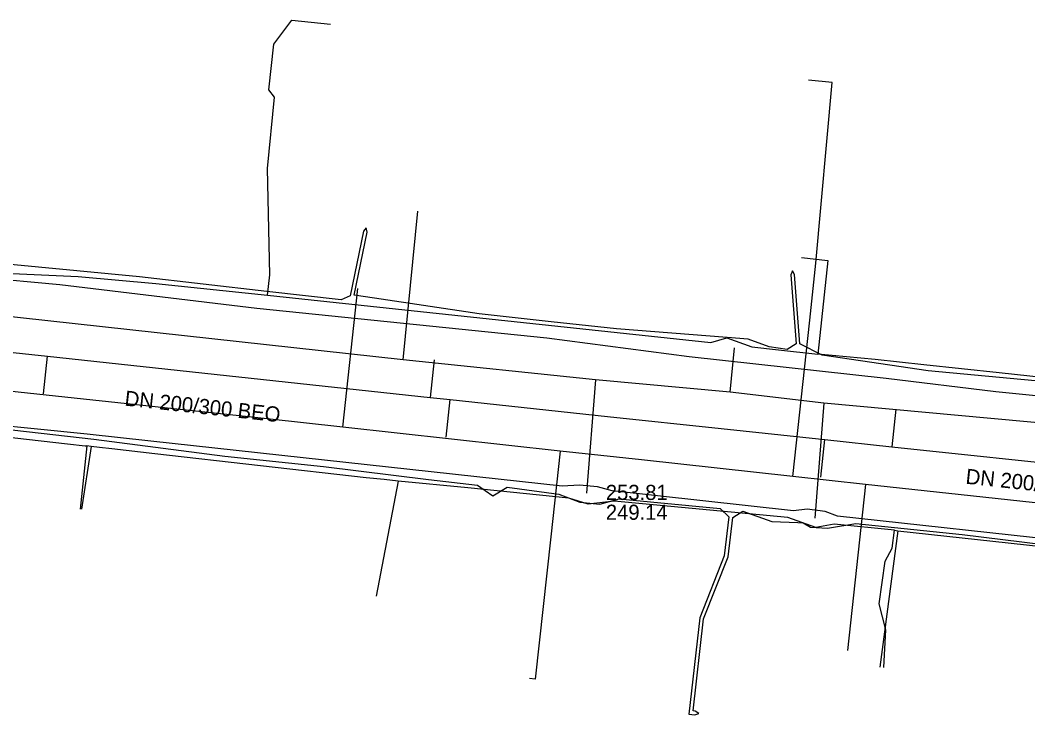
# Model space of a CAD drawing. Extents: x -600309 to -598967, y -1161267 to -1160292.
# Drawn here: x -599461.8 to -599408.6, y -1160442.9 to -1160406.2 of the extents above; entities that cross this region are included whole.
import ezdxf

# ---------------------------------------------------------------- set-up
doc = ezdxf.new("R2010")
doc.units = 0
for name, color, linetype in [('Vrstva 12', 7, 'Continuous'), ('Vrstva 13', 7, 'Continuous'), ('Vrstva 16', 7, 'Continuous'), ('Vrstva 42', 7, 'Continuous'), ('Vrstva 51', 7, 'Continuous'), ('Vrstva 55', 7, 'Continuous'), ('Vrstva 9', 7, 'Continuous')]:
    doc.layers.add(name, color=color, linetype=linetype)

msp = doc.modelspace()

# ---------------------------------------------------------------- linework, layer by layer
at = {"layer": 'Vrstva 12'}
for points in [[(-599448.77, -1160420.75), (-599448.65, -1160419.67), (-599448.77, -1160414.04), (-599448.4, -1160410.27), (-599448.7, -1160409.88), (-599448.44, -1160407.47), (-599447.48, -1160406.2), (-599445.44, -1160406.42)], [(-599476.68, -1160417.87), (-599462.27, -1160419.6), (-599458.78, -1160419.75), (-599454.67, -1160420.12), (-599448.77, -1160420.75)], [(-599420.54, -1160418.75), (-599419.15, -1160418.91), (-599419.67, -1160423.86)], [(-599448.77, -1160420.75), (-599425.33, -1160423.25), (-599424.48, -1160423), (-599423.16, -1160423.48), (-599421.76, -1160423.63), (-599419.67, -1160423.86)], [(-599416.65, -1160424.15), (-599419.67, -1160423.86)], [(-599395.72, -1160426.41), (-599395.87, -1160426.4), (-599396.28, -1160425.85), (-599396.77, -1160425.8), (-599397.75, -1160426.2), (-599410.08, -1160424.86), (-599414.06, -1160424.43), (-599416.65, -1160424.15)], [(-599482.08, -1160426.11), (-599479.64, -1160426.38), (-599468.81, -1160427.44), (-599467.69, -1160427.84), (-599466.94, -1160427.94), (-599465.71, -1160427.88), (-599459.35, -1160428.6)], [(-599375, -1160437.17), (-599391.12, -1160435.4), (-599391.72, -1160435.17), (-599392.82, -1160435.09), (-599393.5, -1160435.18), (-599418.63, -1160432.43), (-599419.28, -1160432.19), (-599420.23, -1160432.07), (-599420.96, -1160432.15), (-599430.55, -1160431.1), (-599431.32, -1160430.88), (-599432.28, -1160430.8), (-599433.19, -1160430.84), (-599454.93, -1160428.47), (-599458.31, -1160428.1), (-599466.03, -1160427.32), (-599466.7, -1160427.03), (-599467.66, -1160426.97), (-599469.04, -1160426.91), (-599472.28, -1160426.59), (-599472.43, -1160426.54)], [(-599459.35, -1160428.6), (-599458.41, -1160428.71), (-599458.32, -1160428.72)], [(-599458.32, -1160428.72), (-599458.68, -1160432.06)], [(-599458.09, -1160428.75), (-599458.32, -1160428.72)], [(-599457.66, -1160428.8), (-599458.09, -1160428.75)], [(-599457, -1160428.87), (-599457.66, -1160428.8)], [(-599443.55, -1160430.41), (-599454.72, -1160429.13), (-599457, -1160428.87)], [(-599441.86, -1160430.58), (-599442.61, -1160430.5), (-599443.55, -1160430.41)], [(-599441.86, -1160430.58), (-599443.02, -1160436.67)], [(-599438.18, -1160430.94), (-599441.86, -1160430.58)], [(-599415.62, -1160433.18), (-599418.81, -1160432.85), (-599419.78, -1160433.03), (-599421.26, -1160432.5), (-599430.44, -1160431.64), (-599431.81, -1160431.8), (-599432.84, -1160431.48), (-599438.18, -1160430.94)], [(-599416.19, -1160440.43), (-599416.08, -1160438.45), (-599416.43, -1160437.07), (-599416.11, -1160434.81), (-599415.75, -1160434.12), (-599415.62, -1160433.18)], [(-599415.62, -1160433.18), (-599415.44, -1160433.2)], [(-599415.44, -1160433.2), (-599403.61, -1160434.5), (-599395.27, -1160435.49)]]:
    msp.add_lwpolyline(points, dxfattribs=at)
at = {"layer": 'Vrstva 13'}
for p, q in [((-599441.594, -1160424.161), (-599440.818, -1160416.297)), ((-599424.306, -1160425.875), (-599424.079, -1160423.531)), ((-599431.43, -1160425.22), (-599431.9, -1160431.22)), ((-599419.36, -1160426.45), (-599419.83, -1160432.54))]:
    msp.add_line(p, q, dxfattribs=at)
for points in [[(-599349.316, -1160433.687), (-599391.785, -1160429.236), (-599396.792, -1160428.663), (-599406.87, -1160427.61), (-599419.36, -1160426.45), (-599424.306, -1160425.875), (-599431.43, -1160425.22), (-599441.594, -1160424.161), (-599466.19, -1160421.46), (-599474.322, -1160420.514), (-599485.66, -1160419.23), (-599488.193, -1160418.945), (-599499.07, -1160417.79), (-599512.272, -1160416.191), (-599519.357, -1160415.227), (-599519.693, -1160415.239)], [(-599458.09, -1160428.75), (-599458.6, -1160432.07)], [(-599415.44, -1160433.2), (-599416.4, -1160440.41)]]:
    msp.add_lwpolyline(points, dxfattribs=at)
at = {"layer": 'Vrstva 16'}
for points in [[(-599421, -1160430.33), (-599420.1, -1160422.06), (-599419.78, -1160419.05), (-599418.91, -1160409.5), (-599420.16, -1160409.37)], [(-599388.89, -1160434.18), (-599390.2, -1160433.68), (-599400.13, -1160432.6), (-599403.94, -1160432.19), (-599417.15, -1160430.75), (-599421, -1160430.33), (-599428.99, -1160429.46), (-599433.29, -1160428.99), (-599444.79, -1160427.73), (-599448.79, -1160427.29), (-599466.42, -1160425.4), (-599477.22, -1160424.24), (-599477.56, -1160424.2), (-599489.56, -1160422.91), (-599500.99, -1160421.69), (-599511.45, -1160420.56), (-599517.17, -1160419.65)], [(-599444.79, -1160427.73), (-599443.99, -1160420.39)], [(-599433.29, -1160428.99), (-599433.79, -1160433.52), (-599434.61, -1160441.05), (-599434.91, -1160441.01)], [(-599417.15, -1160430.75), (-599418.11, -1160439.53)]]:
    msp.add_lwpolyline(points, dxfattribs=at)
at = {"layer": 'Vrstva 42'}
for points in [[(-599407.62, -1160425.33), (-599413.84, -1160424.75), (-599419.44, -1160423.92), (-599420.616, -1160423.323), (-599420.905, -1160419.652), (-599421.02, -1160419.46), (-599421.104, -1160419.667), (-599420.816, -1160423.327), (-599421.29, -1160423.61), (-599422.25, -1160423.48), (-599423.35, -1160423.08), (-599424.47, -1160422.99), (-599430.32, -1160422.53), (-599433.779, -1160422.149), (-599437.58, -1160421.73), (-599443.12, -1160420.91), (-599444.191, -1160420.745), (-599443.502, -1160417.406), (-599443.56, -1160417.19), (-599443.698, -1160417.365), (-599444.402, -1160420.78), (-599444.87, -1160420.99), (-599448.81, -1160420.55), (-599455.53, -1160419.77), (-599464.21, -1160418.95)], [(-599464.32, -1160427.64), (-599457.96, -1160428.36), (-599451.03, -1160429.26), (-599445.81, -1160429.81), (-599440.25, -1160430.49), (-599437.67, -1160430.79), (-599436.86, -1160431.36), (-599436.1, -1160430.89), (-599433.36, -1160431.26), (-599432.26, -1160431.7), (-599431.2, -1160431.79), (-599430.18, -1160431.52), (-599424.84, -1160432.03), (-599424.37, -1160432.474), (-599424.618, -1160434.525), (-599425.918, -1160437.816), (-599426.49, -1160442.895), (-599426.182, -1160442.94), (-599425.97, -1160442.869), (-599426.153, -1160442.742), (-599426.27, -1160442.725), (-599425.722, -1160437.864), (-599424.422, -1160434.575), (-599424.171, -1160432.495), (-599423.63, -1160432.17), (-599422.11, -1160432.71), (-599420.729, -1160432.768), (-599420.44, -1160432.78), (-599420.06, -1160433.01), (-599419.16, -1160433.06), (-599417.67, -1160432.82), (-599412.04, -1160433.41), (-599404.44, -1160434.34)]]:
    msp.add_lwpolyline(points, dxfattribs=at)
at = {"layer": 'Vrstva 51'}
msp.add_lwpolyline([(-599393.5, -1160435.18), (-599418.63, -1160432.43), (-599419.28, -1160432.19), (-599420.23, -1160432.07), (-599420.96, -1160432.15), (-599430.55, -1160431.1), (-599431.32, -1160430.88), (-599432.28, -1160430.8), (-599433.19, -1160430.84), (-599454.93, -1160428.47), (-599458.31, -1160428.1), (-599466.03, -1160427.32)], dxfattribs=at)
at = {"layer": 'Vrstva 55'}
msp.add_lwpolyline([(-599510.04, -1160409.82), (-599512.29, -1160410.79), (-599510.329, -1160414.795), (-599495.26, -1160416.53), (-599483.466, -1160417.624), (-599468.19, -1160419.4), (-599459.747, -1160420.187), (-599449.33, -1160421.43), (-599434.002, -1160423.006), (-599426.47, -1160423.98), (-599416.06, -1160425.14), (-599410.261, -1160425.842), (-599402.19, -1160426.65), (-599384.528, -1160428.285), (-599375.04, -1160429.47), (-599358.765, -1160430.819)], dxfattribs=at)
at = {"layer": 'Vrstva 9'}
for p, q in [((-599460.616, -1160425.967), (-599460.402, -1160423.978)), ((-599439.965, -1160424.159), (-599440.178, -1160426.148)), ((-599439.328, -1160428.251), (-599439.115, -1160426.262)), ((-599415.549, -1160426.768), (-599415.76, -1160428.757)), ((-599419.511, -1160430.371), (-599419.3, -1160428.382))]:
    msp.add_line(p, q, dxfattribs=at)
for points in [[(-599469.51, -1160423), (-599460.402, -1160423.978), (-599440.178, -1160426.148), (-599439.115, -1160426.262), (-599430.792, -1160427.156), (-599424.79, -1160427.8)], [(-599424.79, -1160427.8), (-599419.3, -1160428.382), (-599415.76, -1160428.757), (-599394.36, -1160431.025), (-599388.483, -1160431.648), (-599380.07, -1160432.54)]]:
    msp.add_lwpolyline(points, dxfattribs=at)

# ---------------------------------------------------------------- texts
at = {"layer": 'Vrstva 12'}
for rotation, p in [(353.8587, (-599456.351, -1160426.582)), (353.9733, (-599411.885, -1160430.712))]:
    msp.add_text('DN 200/300 BEO', height=0.8, rotation=rotation, dxfattribs=at).set_placement(p)
for s, p in [('253.81', (-599430.882, -1160431.575)), ('249.14', (-599430.882, -1160432.625))]:
    msp.add_text(s, height=0.8, dxfattribs=at).set_placement(p)

doc.saveas('drawing.dxf')
